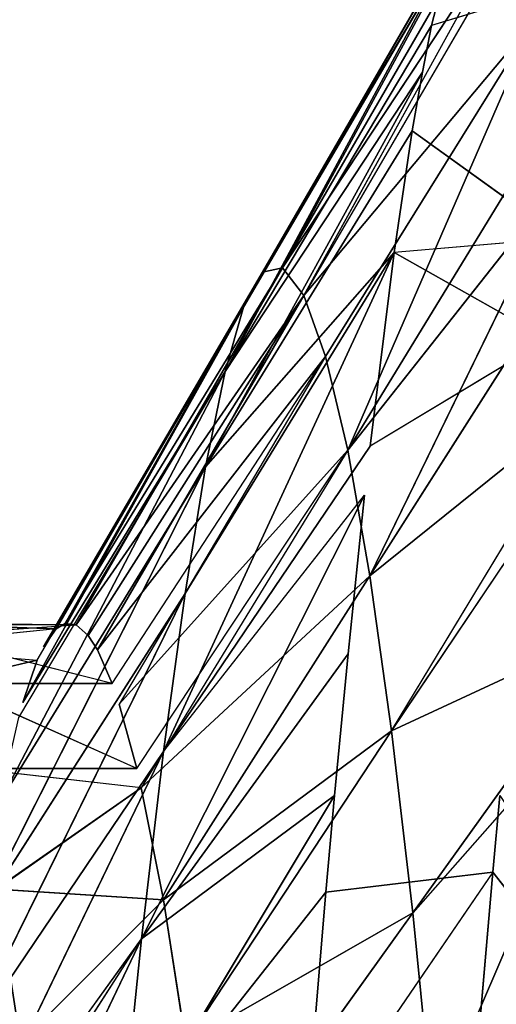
# Model space of a CAD drawing. Extents: x 0 to 40, y 0 to 81.9.
# Tile 567 of 623: x 32.94 to 33.193, y 76.249 to 76.77. Entities that reach past the tile are written whole.
import ezdxf

# ---------------------------------------------------------------- set-up
doc = ezdxf.new("R2010")
doc.units = 0
doc.header["$LTSCALE"] = 25.4
doc.layers.get('0').update_dxf_attribs({"color": 13, "linetype": 'CONTINUOUS'})

# ---------------------------------------------------------------- blocks, each defined once
blk = doc.blocks.new('ICE-TUBE-LED-S-8118_STL')
at = {"color": 0}
for p, q in [((76.72741, -10.74839, 45.63903), (76.74976, -10.84339, 45.75213)), ((76.75693, -10.75921, 45.80212), (76.74976, -10.84339, 45.75213)), ((76.76635, -10.85345, 45.90156), (76.75693, -10.75921, 45.80212)), ((76.76635, -10.85345, 45.90156), (76.76917, -10.77072, 45.97071)), ((76.76917, -10.77072, 45.97071), (76.76848, -10.86414, 46.05487)), ((76.60203, -10.8988, 44.93737), (76.34929, -10.77768, 44.93057)), ((76.60203, -10.8988, 44.93737), (76.34929, -10.77768, 44.93057)), ((76.42794, -10.78664, 45.02202), (76.60203, -10.8988, 44.93737)), ((76.73737, -10.88319, 46.31585), (76.76292, -10.78295, 46.14298)), ((76.76292, -10.78295, 46.14298), (76.76848, -10.86414, 46.05487)), ((76.45098, -10.78943, 45.05171), (76.60203, -10.8988, 44.93737)), ((76.45098, -10.78943, 45.05171), (76.70147, -10.91044, 45.08342)), ((76.45098, -10.78943, 45.05171), (76.70147, -10.91044, 45.08342)), ((76.69235, -10.89622, 46.48608), (76.73737, -10.79569, 46.31585)), ((76.73737, -10.88319, 46.31585), (76.73737, -10.79569, 46.31585)), ((76.70147, -10.91044, 45.08342), (76.53973, -10.80106, 45.18204)), ((76.53973, -10.80106, 45.18204), (76.78516, -10.92179, 45.23742)), ((76.53973, -10.80106, 45.18204), (76.78516, -10.92179, 45.23742)), ((76.70147, -10.91044, 45.08342), (76.53973, -10.80106, 45.18204)), ((76.61391, -10.81234, 45.31845), (76.78516, -10.92179, 45.23742)), ((76.61391, -10.81234, 45.31845), (76.78516, -10.92179, 45.23742)), ((76.61391, -10.81234, 45.31845), (76.85234, -10.93271, 45.39684)), ((76.61391, -10.81234, 45.31845), (76.85234, -10.93271, 45.39684)), ((76.68221, -10.89858, 46.51624), (76.69235, -10.80872, 46.48608)), ((76.69235, -10.89622, 46.48608), (76.69235, -10.80872, 46.48608)), ((76.62282, -10.91031, 46.66274), (76.62849, -10.82181, 46.65042)), ((76.62282, -10.91031, 46.66274), (76.62849, -10.82181, 46.65042)), ((76.68221, -10.89858, 46.51624), (76.62849, -10.82181, 46.65042)), ((76.68221, -10.89858, 46.51624), (76.62849, -10.82181, 46.65042)), ((76.90279, -10.94305, 45.55916), (76.67436, -10.82334, 45.46175)), ((76.67436, -10.82334, 45.46175), (76.85234, -10.93271, 45.39684)), ((76.67436, -10.82334, 45.46175), (76.85234, -10.93271, 45.39684)), ((76.90279, -10.94305, 45.55916), (76.67436, -10.82334, 45.46175)), ((76.71939, -10.83368, 45.60659), (76.90279, -10.94305, 45.55916)), ((76.62282, -10.91031, 46.66274), (76.54705, -10.8347, 46.80581)), ((76.62282, -10.91031, 46.66274), (76.54705, -10.8347, 46.80581)), ((76.72741, -10.83589, 45.63903), (76.90279, -10.94305, 45.55916)), ((76.72741, -10.83589, 45.63903), (76.93684, -10.95276, 45.72224)), ((76.72741, -10.83589, 45.63903), (76.93684, -10.95276, 45.72224)), ((76.74976, -10.84339, 45.75213), (76.72741, -10.83589, 45.63903)), ((76.74976, -10.84339, 45.75213), (76.93684, -10.95276, 45.72224)), ((76.93684, -10.95276, 45.72224), (76.75693, -10.84671, 45.80212)), ((76.75693, -10.84671, 45.80212), (76.95542, -10.96282, 45.88969)), ((76.75693, -10.84671, 45.80212), (76.95542, -10.96282, 45.88969)), ((76.76635, -10.85345, 45.90156), (76.75693, -10.84671, 45.80212)), ((76.76635, -10.85345, 45.90156), (76.95542, -10.96282, 45.88969)), ((76.76635, -10.85345, 45.90156), (76.95542, -10.96282, 45.88969)), ((76.76917, -10.85822, 45.97071), (76.76635, -10.85345, 45.90156)), ((76.76848, -10.86414, 46.05487), (76.76917, -10.85822, 45.97071)), ((76.95542, -10.96282, 45.88969), (76.76917, -10.85822, 45.97071)), ((76.76917, -10.85822, 45.97071), (76.95781, -10.97351, 46.06149)), ((76.95542, -10.96282, 45.88969), (76.76917, -10.85822, 45.97071)), ((76.76917, -10.85822, 45.97071), (76.95781, -10.97351, 46.06149)), ((76.76292, -10.87045, 46.14298), (76.76848, -10.86414, 46.05487)), ((76.94309, -10.9847, 46.23528), (76.76848, -10.86414, 46.05487)), ((76.95781, -10.97351, 46.06149), (76.76848, -10.86414, 46.05487)), ((76.94309, -10.9847, 46.23528), (76.76848, -10.86414, 46.05487)), ((76.95781, -10.97351, 46.06149), (76.76848, -10.86414, 46.05487)), ((76.75535, -10.87533, 46.20996), (76.76292, -10.87045, 46.14298)), ((76.76292, -10.87045, 46.14298), (76.94309, -10.9847, 46.23528)), ((76.76292, -10.87045, 46.14298), (76.94309, -10.9847, 46.23528)), ((76.73737, -10.88319, 46.31585), (76.75535, -10.87533, 46.20996)), ((76.75535, -10.87533, 46.20996), (76.94309, -10.9847, 46.23528)), ((76.75535, -10.87533, 46.20996), (76.94309, -10.9847, 46.23528)), ((76.75535, -10.87533, 46.20996), (76.91084, -10.99624, 46.40849)), ((76.75535, -10.87533, 46.20996), (76.91084, -10.99624, 46.40849)), ((76.73737, -10.88319, 46.31585), (76.91084, -10.99624, 46.40849)), ((76.67814, -11.00104, 44.73009), (76.48808, -10.88706, 44.80162)), ((76.48808, -10.88706, 44.80162), (76.60203, -10.8988, 44.93737)), ((76.48808, -10.88706, 44.80162), (76.60203, -10.8988, 44.93737)), ((76.48808, -10.88706, 44.80162), (76.62685, -10.99643, 44.67267)), ((76.48808, -10.88706, 44.80162), (76.62685, -10.99643, 44.67267)), ((76.67814, -11.00104, 44.73009), (76.48808, -10.88706, 44.80162)), ((76.69235, -10.89622, 46.48608), (76.72656, -10.88686, 46.36454)), ((76.91084, -10.99624, 46.40849), (76.72656, -10.88686, 46.36454)), ((76.72656, -10.88686, 46.36454), (76.86113, -11.00796, 46.57849)), ((76.72656, -10.88686, 46.36454), (76.86113, -11.00796, 46.57849)), ((76.69235, -10.89622, 46.48608), (76.86113, -11.00796, 46.57849)), ((76.70147, -10.91044, 45.08342), (76.60203, -10.8988, 44.93737)), ((76.75307, -11.00818, 44.82302), (76.60203, -10.8988, 44.93737)), ((76.60203, -10.8988, 44.93737), (76.83727, -11.01692, 44.94342)), ((76.60203, -10.8988, 44.93737), (76.83727, -11.01692, 44.94342)), ((76.70147, -10.91044, 45.08342), (76.60203, -10.8988, 44.93737)), ((76.67814, -11.00104, 44.73009), (76.60203, -10.8988, 44.93737)), ((76.75307, -11.00818, 44.82302), (76.60203, -10.8988, 44.93737)), ((76.67814, -11.00104, 44.73009), (76.60203, -10.8988, 44.93737)), ((76.62282, -10.91031, 46.66274), (76.68221, -10.89858, 46.51624)), ((76.62282, -10.91031, 46.66274), (76.68221, -10.89858, 46.51624)), ((76.79458, -11.01968, 46.74265), (76.68221, -10.89858, 46.51624)), ((76.86113, -11.00796, 46.57849), (76.68221, -10.89858, 46.51624)), ((76.79458, -11.01968, 46.74265), (76.68221, -10.89858, 46.51624)), ((76.54705, -10.9222, 46.80581), (76.62282, -10.91031, 46.66274)), ((76.54705, -10.9222, 46.80581), (76.62282, -10.91031, 46.66274)), ((76.62282, -10.91031, 46.66274), (76.79458, -11.01968, 46.74265)), ((76.62282, -10.91031, 46.66274), (76.79458, -11.01968, 46.74265)), ((76.62282, -10.91031, 46.66274), (76.71231, -11.03124, 46.89856)), ((76.62282, -10.91031, 46.66274), (76.71231, -11.03124, 46.89856)), ((76.78516, -10.92179, 45.23742), (76.70147, -10.91044, 45.08342)), ((76.96587, -11.03251, 45.17643), (76.70147, -10.91044, 45.08342)), ((76.78516, -10.92179, 45.23742), (76.70147, -10.91044, 45.08342)), ((76.70147, -10.91044, 45.08342), (76.83727, -11.01692, 44.94342)), ((76.70147, -10.91044, 45.08342), (76.86321, -11.01981, 44.98479)), ((76.96587, -11.03251, 45.17643), (76.70147, -10.91044, 45.08342)), ((76.54705, -10.9222, 46.80581), (76.71231, -11.03124, 46.89856)), ((76.54705, -10.9222, 46.80581), (76.71231, -11.03124, 46.89856)), ((76.54705, -10.9222, 46.80581), (76.6159, -11.04245, 47.04406)), ((76.54705, -10.9222, 46.80581), (76.6159, -11.04245, 47.04406)), ((76.85234, -10.93271, 45.39684), (76.78516, -10.92179, 45.23742)), ((76.96587, -11.03251, 45.17643), (76.78516, -10.92179, 45.23742)), ((76.85234, -10.93271, 45.39684), (76.78516, -10.92179, 45.23742)), ((76.96587, -11.03251, 45.17643), (76.78516, -10.92179, 45.23742)), ((76.6159, -11.04245, 47.04406), (76.46336, -10.93308, 46.93171)), ((76.6159, -11.04245, 47.04406), (76.46336, -10.93308, 46.93171)), ((77.06155, -11.04752, 45.42479), (76.85234, -10.93271, 45.39684)), ((76.85234, -10.93271, 45.39684), (76.90279, -10.94305, 45.55916)), ((76.85234, -10.93271, 45.39684), (76.90279, -10.94305, 45.55916)), ((77.03032, -11.04209, 45.33194), (76.85234, -10.93271, 45.39684)), ((77.06155, -11.04752, 45.42479), (76.85234, -10.93271, 45.39684)), ((77.03032, -11.04209, 45.33194), (76.85234, -10.93271, 45.39684)), ((76.96587, -11.03251, 45.17643), (76.85234, -10.93271, 45.39684)), ((76.96587, -11.03251, 45.17643), (76.85234, -10.93271, 45.39684)), ((76.93684, -10.95276, 45.72224), (76.90279, -10.94305, 45.55916)), ((77.0862, -11.05243, 45.51172), (76.90279, -10.94305, 45.55916)), ((76.90279, -10.94305, 45.55916), (77.1239, -11.06214, 45.69236)), ((76.90279, -10.94305, 45.55916), (77.1239, -11.06214, 45.69236)), ((76.93684, -10.95276, 45.72224), (76.90279, -10.94305, 45.55916)), ((77.06155, -11.04752, 45.42479), (76.90279, -10.94305, 45.55916)), ((77.0862, -11.05243, 45.51172), (76.90279, -10.94305, 45.55916)), ((77.06155, -11.04752, 45.42479), (76.90279, -10.94305, 45.55916)), ((76.95542, -10.96282, 45.88969), (76.93684, -10.95276, 45.72224)), ((77.14449, -11.0722, 45.87782), (76.93684, -10.95276, 45.72224)), ((76.95542, -10.96282, 45.88969), (76.93684, -10.95276, 45.72224)), ((76.93684, -10.95276, 45.72224), (77.1239, -11.06214, 45.69236)), ((76.93684, -10.95276, 45.72224), (77.1239, -11.06214, 45.69236)), ((77.14449, -11.0722, 45.87782), (76.93684, -10.95276, 45.72224)), ((76.95781, -10.97351, 46.06149), (76.95542, -10.96282, 45.88969)), ((77.14765, -11.07614, 45.94881), (76.95542, -10.96282, 45.88969)), ((76.95781, -10.97351, 46.06149), (76.95542, -10.96282, 45.88969)), ((77.14765, -11.07614, 45.94881), (76.95542, -10.96282, 45.88969)), ((77.14449, -11.0722, 45.87782), (76.95542, -10.96282, 45.88969)), ((77.14449, -11.0722, 45.87782), (76.95542, -10.96282, 45.88969)), ((76.95781, -10.97351, 46.06149), (76.94309, -10.9847, 46.23528)), ((76.95781, -10.97351, 46.06149), (76.94309, -10.9847, 46.23528)), ((77.13647, -11.09137, 46.21472), (76.95781, -10.97351, 46.06149)), ((77.14713, -11.08289, 46.06811), (76.95781, -10.97351, 46.06149)), ((77.13647, -11.09137, 46.21472), (76.95781, -10.97351, 46.06149)), ((77.14713, -11.08289, 46.06811), (76.95781, -10.97351, 46.06149)), ((77.14765, -11.07614, 45.94881), (76.95781, -10.97351, 46.06149)), ((77.14765, -11.07614, 45.94881), (76.95781, -10.97351, 46.06149)), ((76.63737, -11.08486, 44.68409), (76.49144, -10.98515, 44.54042)), ((76.49144, -10.98515, 44.54042), (76.62685, -10.99643, 44.67267)), ((76.49144, -10.98515, 44.54042), (76.62685, -10.99643, 44.67267)), ((76.91084, -10.99624, 46.40849), (76.94309, -10.9847, 46.23528)), ((76.91084, -10.99624, 46.40849), (76.94309, -10.9847, 46.23528)), ((77.13084, -11.09408, 46.26059), (76.94309, -10.9847, 46.23528)), ((76.94309, -10.9847, 46.23528), (77.08918, -11.1071, 46.47663)), ((76.94309, -10.9847, 46.23528), (77.08918, -11.1071, 46.47663)), ((77.13647, -11.09137, 46.21472), (76.94309, -10.9847, 46.23528)), ((76.63737, -11.08486, 44.68409), (76.62685, -10.99643, 44.67267)), ((76.62685, -10.99643, 44.67267), (76.67814, -11.00104, 44.73009)), ((76.67814, -11.00104, 44.73009), (76.75307, -11.00818, 44.82302)), ((76.86113, -11.00796, 46.57849), (76.91084, -10.99624, 46.40849)), ((76.86113, -11.00796, 46.57849), (76.91084, -10.99624, 46.40849)), ((76.91084, -10.99624, 46.40849), (77.08918, -11.1071, 46.47663)), ((76.91084, -10.99624, 46.40849), (77.08918, -11.1071, 46.47663)), ((76.75307, -11.00818, 44.82302), (76.83727, -11.01692, 44.94342)), ((76.86113, -11.00796, 46.57849), (76.79458, -11.01968, 46.74265)), ((76.86113, -11.00796, 46.57849), (76.79458, -11.01968, 46.74265)), ((77.00667, -11.12301, 46.72966), (76.86113, -11.00796, 46.57849)), ((76.86113, -11.00796, 46.57849), (77.08918, -11.1071, 46.47663)), ((76.86113, -11.00796, 46.57849), (77.08918, -11.1071, 46.47663)), ((76.86113, -11.00796, 46.57849), (77.04005, -11.11733, 46.64073)), ((76.86113, -11.00796, 46.57849), (77.04005, -11.11733, 46.64073)), ((77.00667, -11.12301, 46.72966), (76.86113, -11.00796, 46.57849)), ((76.71231, -11.03124, 46.89856), (76.79458, -11.01968, 46.74265)), ((76.71231, -11.03124, 46.89856), (76.79458, -11.01968, 46.74265)), ((76.96635, -11.12906, 46.82256), (76.79458, -11.01968, 46.74265)), ((76.79458, -11.01968, 46.74265), (76.89046, -11.13883, 46.96911)), ((76.79458, -11.01968, 46.74265), (76.89046, -11.13883, 46.96911)), ((77.00667, -11.12301, 46.72966), (76.79458, -11.01968, 46.74265)), ((76.96635, -11.12906, 46.82256), (76.79458, -11.01968, 46.74265)), ((77.00667, -11.12301, 46.72966), (76.79458, -11.01968, 46.74265)), ((76.91986, -11.11403, 45.08414), (76.86321, -11.01981, 44.98479)), ((76.86321, -11.01981, 44.98479), (76.96587, -11.03251, 45.17643)), ((76.86321, -11.01981, 44.98479), (76.96587, -11.03251, 45.17643)), ((76.6159, -11.04245, 47.04406), (76.71231, -11.03124, 46.89856)), ((76.6159, -11.04245, 47.04406), (76.71231, -11.03124, 46.89856)), ((76.76843, -11.15183, 47.1564), (76.71231, -11.03124, 46.89856)), ((76.71231, -11.03124, 46.89856), (76.89046, -11.13883, 46.96911)), ((76.71231, -11.03124, 46.89856), (76.87522, -11.14061, 46.99524)), ((76.76843, -11.15183, 47.1564), (76.71231, -11.03124, 46.89856)), ((76.91986, -11.11403, 45.08414), (76.96587, -11.03251, 45.17643)), ((76.97345, -11.12106, 45.19289), (76.96587, -11.03251, 45.17643)), ((76.96587, -11.03251, 45.17643), (77.03032, -11.04209, 45.33194)), ((76.96587, -11.03251, 45.17643), (77.03032, -11.04209, 45.33194)), ((76.50726, -11.05318, 47.1774), (76.6159, -11.04245, 47.04406)), ((76.50726, -11.05318, 47.1774), (76.6159, -11.04245, 47.04406)), ((76.74274, -11.15426, 47.19049), (76.6159, -11.04245, 47.04406)), ((76.76843, -11.15183, 47.1564), (76.6159, -11.04245, 47.04406)), ((76.97345, -11.12106, 45.19289), (77.03032, -11.04209, 45.33194)), ((77.03032, -11.04209, 45.33194), (77.06155, -11.04752, 45.42479)), ((77.06155, -11.04752, 45.42479), (77.0862, -11.05243, 45.51172)), ((77.11523, -11.14698, 45.64223), (77.0862, -11.05243, 45.51172)), ((77.0862, -11.05243, 45.51172), (77.1239, -11.06214, 45.69236)), ((77.0862, -11.05243, 45.51172), (77.1239, -11.06214, 45.69236)), ((76.63737, -11.08486, 44.68409), (76.55152, -11.07751, 44.59595)), ((76.63737, -11.08486, 44.68409), (76.35777, -11.30361, 44.93977)), ((76.63737, -11.08486, 44.68409), (76.35777, -11.30361, 44.93977)), ((76.67814, -11.08854, 44.73009), (76.63737, -11.08486, 44.68409))]:
    blk.add_line(p, q, dxfattribs=at)
mesh = blk.add_polyface(dxfattribs=at)
corners = [(81.99833, 18.65613, 0), (32.39832, 18.53461, 0), (32.39832, 18.65613, 0), (33.41051, 17.76106, 0), (34.4478, 16.85461, 0), (35.42089, 15.87956, 0), (36.32527, 14.84046, 0), (37.15673, 13.74214, 0), (37.91139, 12.58971, 0), (38.58575, 11.38851, 0), (39.17668, 10.14416, 0), (39.68142, 8.86242, 0), (40.09764, 7.54925, 0), (40.42338, 6.21078, 0), (40.65715, 4.85321, 0), (40.79784, 3.48288, 0), (40.84481, 2.10613, 0), (81.99833, -14.44387, 0), (33.41051, -13.5488, 0), (32.39832, -14.44387, 0), (32.39832, -14.32234, 0), (34.4478, -12.64234, 0), (35.42089, -11.6673, 0), (36.32527, -10.6282, 0), (37.15673, -9.52987, 0), (37.91139, -8.37744, 0), (38.58575, -7.17625, 0), (39.17668, -5.93189, 0), (39.68142, -4.65015, 0), (40.09764, -3.33699, 0), (40.42338, -1.99851, 0), (40.65715, -0.64095, 0), (40.79784, 0.72939, 0)]
mesh.append_faces([[corners[k] for k in face] for face in [(0, 1, 2), (18, 19, 20)]], dxfattribs={"vtx0": -1, "color": 0})
mesh.append_faces([[corners[k] for k in face] for face in [(1, 0, 3), (3, 0, 4), (4, 0, 5), (5, 0, 6), (6, 0, 7), (7, 0, 8), (8, 0, 9), (9, 0, 10), (10, 0, 11), (11, 0, 12), (12, 0, 13), (13, 0, 14), (14, 0, 15), (15, 0, 16), (19, 18, 17)]], dxfattribs={"vtx0": -1, "vtx1": -1, "color": 0})
mesh.append_faces([[corners[k] for k in face] for face in [(16, 0, 17), (17, 18, 21), (17, 21, 22), (17, 22, 23), (17, 23, 24), (17, 24, 25), (17, 25, 26), (17, 26, 27), (17, 27, 28), (17, 28, 29), (17, 29, 30), (17, 30, 31), (17, 31, 32), (17, 32, 16)]], dxfattribs={"vtx0": -1, "vtx2": -1, "color": 0})
mesh = blk.add_polyface(dxfattribs=at)
corners = [(81.99833, -14.44387, 92), (32.39832, -14.32234, 92), (32.39832, -14.44387, 92), (33.41051, -13.5488, 92), (34.4478, -12.64234, 92), (35.42089, -11.6673, 92), (36.32527, -10.6282, 92), (37.15673, -9.52987, 92), (37.91139, -8.37744, 92), (38.58575, -7.17625, 92), (39.17668, -5.93189, 92), (39.68142, -4.65015, 92), (40.09764, -3.33699, 92), (40.42338, -1.99851, 92), (40.65715, -0.64095, 92), (40.79784, 0.72939, 92), (40.84481, 2.10613, 92), (33.41051, 17.76106, 92), (32.39832, 18.65613, 92), (32.39832, 18.53461, 92), (81.99833, 18.65613, 92), (34.4478, 16.85461, 92), (35.42089, 15.87956, 92), (36.32527, 14.84046, 92), (37.15673, 13.74214, 92), (37.91139, 12.58971, 92), (38.58575, 11.38851, 92), (39.17668, 10.14416, 92), (39.68142, 8.86242, 92), (40.09764, 7.54925, 92), (40.42338, 6.21078, 92), (40.65715, 4.85321, 92), (40.79784, 3.48288, 92)]
mesh.append_faces([[corners[k] for k in face] for face in [(0, 1, 2), (17, 18, 19)]], dxfattribs={"vtx0": -1, "color": 0})
mesh.append_faces([[corners[k] for k in face] for face in [(1, 0, 3), (3, 0, 4), (4, 0, 5), (5, 0, 6), (6, 0, 7), (7, 0, 8), (8, 0, 9), (9, 0, 10), (10, 0, 11), (11, 0, 12), (12, 0, 13), (13, 0, 14), (14, 0, 15), (15, 0, 16), (18, 17, 20), (20, 16, 0)]], dxfattribs={"vtx0": -1, "vtx1": -1, "color": 0})
mesh.append_faces([[corners[k] for k in face] for face in [(20, 17, 21), (20, 21, 22), (20, 22, 23), (20, 23, 24), (20, 24, 25), (20, 25, 26), (20, 26, 27), (20, 27, 28), (20, 28, 29), (20, 29, 30), (20, 30, 31), (20, 31, 32), (20, 32, 16)]], dxfattribs={"vtx0": -1, "vtx2": -1, "color": 0})
mesh = blk.add_polyface(dxfattribs=at)
corners = [(82.19833, -12.64387, 2), (64.19833, 16.85613, 2), (64.19833, -12.64387, 2), (82.19833, 16.85613, 2)]
mesh.append_faces([[corners[k] for k in face] for face in [(0, 1, 2), (1, 0, 3)]], dxfattribs={"vtx0": -1, "color": 0})
mesh = blk.add_polyface(dxfattribs=at)
corners = [(64.19833, 16.85613, 90), (82.19833, -12.64387, 90), (64.19833, -12.64387, 90), (82.19833, 16.85613, 90)]
mesh.append_faces([[corners[k] for k in face] for face in [(0, 1, 2), (1, 0, 3)]], dxfattribs={"vtx0": -1, "color": 0})
mesh = blk.add_polyface(dxfattribs=at)
corners = [(76.76292, -10.78295, 46.14298), (76.73737, -10.79569, 46.31585), (76.73737, -10.88319, 46.31585), (76.76292, -10.69545, 46.14298)]
mesh.append_faces([[corners[k] for k in face] for face in [(0, 1, 2), (1, 0, 3)]], dxfattribs={"vtx0": -1, "color": 0})
mesh = blk.add_polyface(dxfattribs=at)
corners = [(76.58852, -10.741, 46.73196), (76.54705, -10.8347, 46.80581), (76.62849, -10.82181, 46.65042)]
mesh.append_faces([[corners[k] for k in face] for face in [(0, 1, 2)]], dxfattribs={"color": 0})
mesh = blk.add_polyface(dxfattribs=at)
corners = [(76.72741, -10.74839, 45.63903), (76.75693, -10.75921, 45.80212), (76.74976, -10.84339, 45.75213)]
mesh.append_faces([[corners[k] for k in face] for face in [(0, 1, 2)]], dxfattribs={"color": 0})
mesh = blk.add_polyface(dxfattribs=at)
corners = [(76.75693, -10.75921, 45.80212), (76.76917, -10.77072, 45.97071), (76.76635, -10.85345, 45.90156)]
mesh.append_faces([[corners[k] for k in face] for face in [(0, 1, 2)]], dxfattribs={"color": 0})
mesh = blk.add_polyface(dxfattribs=at)
corners = [(76.76917, -10.77072, 45.97071), (76.76292, -10.78295, 46.14298), (76.76848, -10.86414, 46.05487)]
mesh.append_faces([[corners[k] for k in face] for face in [(0, 1, 2)]], dxfattribs={"color": 0})
mesh = blk.add_polyface(dxfattribs=at)
corners = [(76.42794, -10.78664, 45.02202), (76.60203, -10.8988, 44.93737), (76.34929, -10.77768, 44.93057)]
mesh.append_faces([[corners[k] for k in face] for face in [(0, 1, 2)]], dxfattribs={"color": 0})
mesh = blk.add_polyface(dxfattribs=at)
corners = [(76.60203, -10.8988, 44.93737), (76.48808, -10.88706, 44.80162), (76.34929, -10.77768, 44.93057)]
mesh.append_faces([[corners[k] for k in face] for face in [(0, 1, 2)]], dxfattribs={"color": 0})
mesh = blk.add_polyface(dxfattribs=at)
corners = [(76.70147, -10.91044, 45.08342), (76.60203, -10.8988, 44.93737), (76.45098, -10.78943, 45.05171)]
mesh.append_faces([[corners[k] for k in face] for face in [(0, 1, 2)]], dxfattribs={"color": 0})
mesh = blk.add_polyface(dxfattribs=at)
corners = [(76.53973, -10.80106, 45.18204), (76.70147, -10.91044, 45.08342), (76.45098, -10.78943, 45.05171)]
mesh.append_faces([[corners[k] for k in face] for face in [(0, 1, 2)]], dxfattribs={"color": 0})
mesh = blk.add_polyface(dxfattribs=at)
corners = [(76.73737, -10.79569, 46.31585), (76.69235, -10.80872, 46.48608), (76.69235, -10.89622, 46.48608)]
mesh.append_faces([[corners[k] for k in face] for face in [(0, 1, 2)]], dxfattribs={"color": 0})
mesh = blk.add_polyface(dxfattribs=at)
corners = [(76.78516, -10.92179, 45.23742), (76.70147, -10.91044, 45.08342), (76.53973, -10.80106, 45.18204)]
mesh.append_faces([[corners[k] for k in face] for face in [(0, 1, 2)]], dxfattribs={"color": 0})
mesh = blk.add_polyface(dxfattribs=at)
corners = [(76.61391, -10.81234, 45.31845), (76.78516, -10.92179, 45.23742), (76.53973, -10.80106, 45.18204)]
mesh.append_faces([[corners[k] for k in face] for face in [(0, 1, 2)]], dxfattribs={"color": 0})
mesh = blk.add_polyface(dxfattribs=at)
corners = [(76.85234, -10.93271, 45.39684), (76.78516, -10.92179, 45.23742), (76.61391, -10.81234, 45.31845)]
mesh.append_faces([[corners[k] for k in face] for face in [(0, 1, 2)]], dxfattribs={"color": 0})
mesh = blk.add_polyface(dxfattribs=at)
corners = [(76.67436, -10.82334, 45.46175), (76.85234, -10.93271, 45.39684), (76.61391, -10.81234, 45.31845)]
mesh.append_faces([[corners[k] for k in face] for face in [(0, 1, 2)]], dxfattribs={"color": 0})
mesh = blk.add_polyface(dxfattribs=at)
corners = [(76.69235, -10.80872, 46.48608), (76.62849, -10.82181, 46.65042), (76.68221, -10.89858, 46.51624)]
mesh.append_faces([[corners[k] for k in face] for face in [(0, 1, 2)]], dxfattribs={"color": 0})
mesh = blk.add_polyface(dxfattribs=at)
corners = [(76.62849, -10.82181, 46.65042), (76.54705, -10.8347, 46.80581), (76.62282, -10.91031, 46.66274)]
mesh.append_faces([[corners[k] for k in face] for face in [(0, 1, 2)]], dxfattribs={"color": 0})
mesh = blk.add_polyface(dxfattribs=at)
corners = [(76.62849, -10.82181, 46.65042), (76.62282, -10.91031, 46.66274), (76.68221, -10.89858, 46.51624)]
mesh.append_faces([[corners[k] for k in face] for face in [(0, 1, 2)]], dxfattribs={"color": 0})
mesh = blk.add_polyface(dxfattribs=at)
corners = [(76.71939, -10.83368, 45.60659), (76.90279, -10.94305, 45.55916), (76.67436, -10.82334, 45.46175)]
mesh.append_faces([[corners[k] for k in face] for face in [(0, 1, 2)]], dxfattribs={"color": 0})
mesh = blk.add_polyface(dxfattribs=at)
corners = [(76.90279, -10.94305, 45.55916), (76.85234, -10.93271, 45.39684), (76.67436, -10.82334, 45.46175)]
mesh.append_faces([[corners[k] for k in face] for face in [(0, 1, 2)]], dxfattribs={"color": 0})
mesh = blk.add_polyface(dxfattribs=at)
corners = [(76.54705, -10.8347, 46.80581), (76.54705, -10.9222, 46.80581), (76.62282, -10.91031, 46.66274)]
mesh.append_faces([[corners[k] for k in face] for face in [(0, 1, 2)]], dxfattribs={"color": 0})
mesh = blk.add_polyface(dxfattribs=at)
corners = [(76.93684, -10.95276, 45.72224), (76.90279, -10.94305, 45.55916), (76.72741, -10.83589, 45.63903)]
mesh.append_faces([[corners[k] for k in face] for face in [(0, 1, 2)]], dxfattribs={"color": 0})
mesh = blk.add_polyface(dxfattribs=at)
corners = [(76.74976, -10.84339, 45.75213), (76.93684, -10.95276, 45.72224), (76.72741, -10.83589, 45.63903)]
mesh.append_faces([[corners[k] for k in face] for face in [(0, 1, 2)]], dxfattribs={"color": 0})
mesh = blk.add_polyface(dxfattribs=at)
corners = [(76.95542, -10.96282, 45.88969), (76.93684, -10.95276, 45.72224), (76.75693, -10.84671, 45.80212)]
mesh.append_faces([[corners[k] for k in face] for face in [(0, 1, 2)]], dxfattribs={"color": 0})
mesh = blk.add_polyface(dxfattribs=at)
corners = [(76.76635, -10.85345, 45.90156), (76.95542, -10.96282, 45.88969), (76.75693, -10.84671, 45.80212)]
mesh.append_faces([[corners[k] for k in face] for face in [(0, 1, 2)]], dxfattribs={"color": 0})
mesh = blk.add_polyface(dxfattribs=at)
corners = [(76.76917, -10.85822, 45.97071), (76.95542, -10.96282, 45.88969), (76.76635, -10.85345, 45.90156)]
mesh.append_faces([[corners[k] for k in face] for face in [(0, 1, 2)]], dxfattribs={"color": 0})
mesh = blk.add_polyface(dxfattribs=at)
corners = [(76.95781, -10.97351, 46.06149), (76.76917, -10.85822, 45.97071), (76.76848, -10.86414, 46.05487)]
mesh.append_faces([[corners[k] for k in face] for face in [(0, 1, 2)]], dxfattribs={"color": 0})
mesh = blk.add_polyface(dxfattribs=at)
corners = [(76.95781, -10.97351, 46.06149), (76.95542, -10.96282, 45.88969), (76.76917, -10.85822, 45.97071)]
mesh.append_faces([[corners[k] for k in face] for face in [(0, 1, 2)]], dxfattribs={"color": 0})
mesh = blk.add_polyface(dxfattribs=at)
corners = [(76.94309, -10.9847, 46.23528), (76.76848, -10.86414, 46.05487), (76.76292, -10.87045, 46.14298)]
mesh.append_faces([[corners[k] for k in face] for face in [(0, 1, 2)]], dxfattribs={"color": 0})
mesh = blk.add_polyface(dxfattribs=at)
corners = [(76.94309, -10.9847, 46.23528), (76.95781, -10.97351, 46.06149), (76.76848, -10.86414, 46.05487)]
mesh.append_faces([[corners[k] for k in face] for face in [(0, 1, 2)]], dxfattribs={"color": 0})
mesh = blk.add_polyface(dxfattribs=at)
corners = [(76.94309, -10.9847, 46.23528), (76.76292, -10.87045, 46.14298), (76.75535, -10.87533, 46.20996)]
mesh.append_faces([[corners[k] for k in face] for face in [(0, 1, 2)]], dxfattribs={"color": 0})
mesh = blk.add_polyface(dxfattribs=at)
corners = [(76.91084, -10.99624, 46.40849), (76.75535, -10.87533, 46.20996), (76.73737, -10.88319, 46.31585)]
mesh.append_faces([[corners[k] for k in face] for face in [(0, 1, 2)]], dxfattribs={"color": 0})
mesh = blk.add_polyface(dxfattribs=at)
corners = [(76.91084, -10.99624, 46.40849), (76.94309, -10.9847, 46.23528), (76.75535, -10.87533, 46.20996)]
mesh.append_faces([[corners[k] for k in face] for face in [(0, 1, 2)]], dxfattribs={"color": 0})
mesh = blk.add_polyface(dxfattribs=at)
corners = [(76.60203, -10.8988, 44.93737), (76.67814, -11.00104, 44.73009), (76.48808, -10.88706, 44.80162)]
mesh.append_faces([[corners[k] for k in face] for face in [(0, 1, 2)]], dxfattribs={"color": 0})
mesh = blk.add_polyface(dxfattribs=at)
corners = [(76.48808, -10.88706, 44.80162), (76.62685, -10.99643, 44.67267), (76.49144, -10.98515, 44.54042)]
mesh.append_faces([[corners[k] for k in face] for face in [(0, 1, 2)]], dxfattribs={"color": 0})
mesh = blk.add_polyface(dxfattribs=at)
corners = [(76.48808, -10.88706, 44.80162), (76.67814, -11.00104, 44.73009), (76.62685, -10.99643, 44.67267)]
mesh.append_faces([[corners[k] for k in face] for face in [(0, 1, 2)]], dxfattribs={"color": 0})
mesh = blk.add_polyface(dxfattribs=at)
corners = [(76.86113, -11.00796, 46.57849), (76.72656, -10.88686, 46.36454), (76.69235, -10.89622, 46.48608)]
mesh.append_faces([[corners[k] for k in face] for face in [(0, 1, 2)]], dxfattribs={"color": 0})
mesh = blk.add_polyface(dxfattribs=at)
corners = [(76.86113, -11.00796, 46.57849), (76.91084, -10.99624, 46.40849), (76.72656, -10.88686, 46.36454)]
mesh.append_faces([[corners[k] for k in face] for face in [(0, 1, 2)]], dxfattribs={"color": 0})
mesh = blk.add_polyface(dxfattribs=at)
corners = [(76.83727, -11.01692, 44.94342), (76.75307, -11.00818, 44.82302), (76.60203, -10.8988, 44.93737)]
mesh.append_faces([[corners[k] for k in face] for face in [(0, 1, 2)]], dxfattribs={"color": 0})
mesh = blk.add_polyface(dxfattribs=at)
corners = [(76.70147, -10.91044, 45.08342), (76.83727, -11.01692, 44.94342), (76.60203, -10.8988, 44.93737)]
mesh.append_faces([[corners[k] for k in face] for face in [(0, 1, 2)]], dxfattribs={"color": 0})
mesh = blk.add_polyface(dxfattribs=at)
corners = [(76.60203, -10.8988, 44.93737), (76.75307, -11.00818, 44.82302), (76.67814, -11.00104, 44.73009)]
mesh.append_faces([[corners[k] for k in face] for face in [(0, 1, 2)]], dxfattribs={"color": 0})
mesh = blk.add_polyface(dxfattribs=at)
corners = [(76.79458, -11.01968, 46.74265), (76.68221, -10.89858, 46.51624), (76.62282, -10.91031, 46.66274)]
mesh.append_faces([[corners[k] for k in face] for face in [(0, 1, 2)]], dxfattribs={"color": 0})
mesh = blk.add_polyface(dxfattribs=at)
corners = [(76.79458, -11.01968, 46.74265), (76.86113, -11.00796, 46.57849), (76.68221, -10.89858, 46.51624)]
mesh.append_faces([[corners[k] for k in face] for face in [(0, 1, 2)]], dxfattribs={"color": 0})
mesh = blk.add_polyface(dxfattribs=at)
corners = [(76.71231, -11.03124, 46.89856), (76.62282, -10.91031, 46.66274), (76.54705, -10.9222, 46.80581)]
mesh.append_faces([[corners[k] for k in face] for face in [(0, 1, 2)]], dxfattribs={"color": 0})
mesh = blk.add_polyface(dxfattribs=at)
corners = [(76.71231, -11.03124, 46.89856), (76.79458, -11.01968, 46.74265), (76.62282, -10.91031, 46.66274)]
mesh.append_faces([[corners[k] for k in face] for face in [(0, 1, 2)]], dxfattribs={"color": 0})
mesh = blk.add_polyface(dxfattribs=at)
corners = [(76.78516, -10.92179, 45.23742), (76.96587, -11.03251, 45.17643), (76.70147, -10.91044, 45.08342)]
mesh.append_faces([[corners[k] for k in face] for face in [(0, 1, 2)]], dxfattribs={"color": 0})
mesh = blk.add_polyface(dxfattribs=at)
corners = [(76.96587, -11.03251, 45.17643), (76.86321, -11.01981, 44.98479), (76.70147, -10.91044, 45.08342)]
mesh.append_faces([[corners[k] for k in face] for face in [(0, 1, 2)]], dxfattribs={"color": 0})
mesh = blk.add_polyface(dxfattribs=at)
corners = [(76.6159, -11.04245, 47.04406), (76.54705, -10.9222, 46.80581), (76.46336, -10.93308, 46.93171)]
mesh.append_faces([[corners[k] for k in face] for face in [(0, 1, 2)]], dxfattribs={"color": 0})
mesh = blk.add_polyface(dxfattribs=at)
corners = [(76.6159, -11.04245, 47.04406), (76.71231, -11.03124, 46.89856), (76.54705, -10.9222, 46.80581)]
mesh.append_faces([[corners[k] for k in face] for face in [(0, 1, 2)]], dxfattribs={"color": 0})
mesh = blk.add_polyface(dxfattribs=at)
corners = [(76.85234, -10.93271, 45.39684), (76.96587, -11.03251, 45.17643), (76.78516, -10.92179, 45.23742)]
mesh.append_faces([[corners[k] for k in face] for face in [(0, 1, 2)]], dxfattribs={"color": 0})
mesh = blk.add_polyface(dxfattribs=at)
corners = [(76.50726, -11.05318, 47.1774), (76.6159, -11.04245, 47.04406), (76.46336, -10.93308, 46.93171)]
mesh.append_faces([[corners[k] for k in face] for face in [(0, 1, 2)]], dxfattribs={"color": 0})
mesh = blk.add_polyface(dxfattribs=at)
corners = [(76.90279, -10.94305, 45.55916), (77.06155, -11.04752, 45.42479), (76.85234, -10.93271, 45.39684)]
mesh.append_faces([[corners[k] for k in face] for face in [(0, 1, 2)]], dxfattribs={"color": 0})
mesh = blk.add_polyface(dxfattribs=at)
corners = [(77.06155, -11.04752, 45.42479), (77.03032, -11.04209, 45.33194), (76.85234, -10.93271, 45.39684)]
mesh.append_faces([[corners[k] for k in face] for face in [(0, 1, 2)]], dxfattribs={"color": 0})
mesh = blk.add_polyface(dxfattribs=at)
corners = [(76.85234, -10.93271, 45.39684), (77.03032, -11.04209, 45.33194), (76.96587, -11.03251, 45.17643)]
mesh.append_faces([[corners[k] for k in face] for face in [(0, 1, 2)]], dxfattribs={"color": 0})
mesh = blk.add_polyface(dxfattribs=at)
corners = [(77.1239, -11.06214, 45.69236), (77.0862, -11.05243, 45.51172), (76.90279, -10.94305, 45.55916)]
mesh.append_faces([[corners[k] for k in face] for face in [(0, 1, 2)]], dxfattribs={"color": 0})
mesh = blk.add_polyface(dxfattribs=at)
corners = [(76.93684, -10.95276, 45.72224), (77.1239, -11.06214, 45.69236), (76.90279, -10.94305, 45.55916)]
mesh.append_faces([[corners[k] for k in face] for face in [(0, 1, 2)]], dxfattribs={"color": 0})
mesh = blk.add_polyface(dxfattribs=at)
corners = [(76.90279, -10.94305, 45.55916), (77.0862, -11.05243, 45.51172), (77.06155, -11.04752, 45.42479)]
mesh.append_faces([[corners[k] for k in face] for face in [(0, 1, 2)]], dxfattribs={"color": 0})
mesh = blk.add_polyface(dxfattribs=at)
corners = [(76.95542, -10.96282, 45.88969), (77.14449, -11.0722, 45.87782), (76.93684, -10.95276, 45.72224)]
mesh.append_faces([[corners[k] for k in face] for face in [(0, 1, 2)]], dxfattribs={"color": 0})
mesh = blk.add_polyface(dxfattribs=at)
corners = [(77.14449, -11.0722, 45.87782), (77.1239, -11.06214, 45.69236), (76.93684, -10.95276, 45.72224)]
mesh.append_faces([[corners[k] for k in face] for face in [(0, 1, 2)]], dxfattribs={"color": 0})
mesh = blk.add_polyface(dxfattribs=at)
corners = [(76.95781, -10.97351, 46.06149), (77.14765, -11.07614, 45.94881), (76.95542, -10.96282, 45.88969)]
mesh.append_faces([[corners[k] for k in face] for face in [(0, 1, 2)]], dxfattribs={"color": 0})
mesh = blk.add_polyface(dxfattribs=at)
corners = [(77.14765, -11.07614, 45.94881), (77.14449, -11.0722, 45.87782), (76.95542, -10.96282, 45.88969)]
mesh.append_faces([[corners[k] for k in face] for face in [(0, 1, 2)]], dxfattribs={"color": 0})
mesh = blk.add_polyface(dxfattribs=at)
corners = [(76.94309, -10.9847, 46.23528), (77.13647, -11.09137, 46.21472), (76.95781, -10.97351, 46.06149)]
mesh.append_faces([[corners[k] for k in face] for face in [(0, 1, 2)]], dxfattribs={"color": 0})
mesh = blk.add_polyface(dxfattribs=at)
corners = [(77.13647, -11.09137, 46.21472), (77.14713, -11.08289, 46.06811), (76.95781, -10.97351, 46.06149)]
mesh.append_faces([[corners[k] for k in face] for face in [(0, 1, 2)]], dxfattribs={"color": 0})
mesh = blk.add_polyface(dxfattribs=at)
corners = [(77.14713, -11.08289, 46.06811), (77.14765, -11.07614, 45.94881), (76.95781, -10.97351, 46.06149)]
mesh.append_faces([[corners[k] for k in face] for face in [(0, 1, 2)]], dxfattribs={"color": 0})
mesh = blk.add_polyface(dxfattribs=at)
corners = [(76.63737, -11.08486, 44.68409), (76.49144, -10.98515, 44.54042), (76.62685, -10.99643, 44.67267)]
mesh.append_faces([[corners[k] for k in face] for face in [(0, 1, 2)]], dxfattribs={"color": 0})
mesh = blk.add_polyface(dxfattribs=at)
corners = [(77.08918, -11.1071, 46.47663), (76.94309, -10.9847, 46.23528), (76.91084, -10.99624, 46.40849)]
mesh.append_faces([[corners[k] for k in face] for face in [(0, 1, 2)]], dxfattribs={"color": 0})
mesh = blk.add_polyface(dxfattribs=at)
corners = [(77.08918, -11.1071, 46.47663), (77.13084, -11.09408, 46.26059), (76.94309, -10.9847, 46.23528)]
mesh.append_faces([[corners[k] for k in face] for face in [(0, 1, 2)]], dxfattribs={"color": 0})
mesh = blk.add_polyface(dxfattribs=at)
corners = [(76.86113, -11.00796, 46.57849), (77.08918, -11.1071, 46.47663), (76.91084, -10.99624, 46.40849)]
mesh.append_faces([[corners[k] for k in face] for face in [(0, 1, 2)]], dxfattribs={"color": 0})
mesh = blk.add_polyface(dxfattribs=at)
corners = [(76.79458, -11.01968, 46.74265), (77.00667, -11.12301, 46.72966), (76.86113, -11.00796, 46.57849)]
mesh.append_faces([[corners[k] for k in face] for face in [(0, 1, 2)]], dxfattribs={"color": 0})
mesh = blk.add_polyface(dxfattribs=at)
corners = [(77.04005, -11.11733, 46.64073), (77.08918, -11.1071, 46.47663), (76.86113, -11.00796, 46.57849)]
mesh.append_faces([[corners[k] for k in face] for face in [(0, 1, 2)]], dxfattribs={"color": 0})
mesh = blk.add_polyface(dxfattribs=at)
corners = [(77.00667, -11.12301, 46.72966), (77.04005, -11.11733, 46.64073), (76.86113, -11.00796, 46.57849)]
mesh.append_faces([[corners[k] for k in face] for face in [(0, 1, 2)]], dxfattribs={"color": 0})
mesh = blk.add_polyface(dxfattribs=at)
corners = [(76.89046, -11.13883, 46.96911), (76.79458, -11.01968, 46.74265), (76.71231, -11.03124, 46.89856)]
mesh.append_faces([[corners[k] for k in face] for face in [(0, 1, 2)]], dxfattribs={"color": 0})
mesh = blk.add_polyface(dxfattribs=at)
corners = [(76.89046, -11.13883, 46.96911), (76.96635, -11.12906, 46.82256), (76.79458, -11.01968, 46.74265)]
mesh.append_faces([[corners[k] for k in face] for face in [(0, 1, 2)]], dxfattribs={"color": 0})
mesh = blk.add_polyface(dxfattribs=at)
corners = [(76.96635, -11.12906, 46.82256), (77.00667, -11.12301, 46.72966), (76.79458, -11.01968, 46.74265)]
mesh.append_faces([[corners[k] for k in face] for face in [(0, 1, 2)]], dxfattribs={"color": 0})
mesh = blk.add_polyface(dxfattribs=at)
corners = [(76.86321, -11.01981, 44.98479), (76.96587, -11.03251, 45.17643), (76.91986, -11.11403, 45.08414)]
mesh.append_faces([[corners[k] for k in face] for face in [(0, 1, 2)]], dxfattribs={"color": 0})
mesh = blk.add_polyface(dxfattribs=at)
corners = [(76.76843, -11.15183, 47.1564), (76.71231, -11.03124, 46.89856), (76.6159, -11.04245, 47.04406)]
mesh.append_faces([[corners[k] for k in face] for face in [(0, 1, 2)]], dxfattribs={"color": 0})
mesh = blk.add_polyface(dxfattribs=at)
corners = [(76.76843, -11.15183, 47.1564), (76.87522, -11.14061, 46.99524), (76.71231, -11.03124, 46.89856)]
mesh.append_faces([[corners[k] for k in face] for face in [(0, 1, 2)]], dxfattribs={"color": 0})
mesh = blk.add_polyface(dxfattribs=at)
corners = [(76.96587, -11.03251, 45.17643), (77.03032, -11.04209, 45.33194), (76.97345, -11.12106, 45.19289)]
mesh.append_faces([[corners[k] for k in face] for face in [(0, 1, 2)]], dxfattribs={"color": 0})
mesh = blk.add_polyface(dxfattribs=at)
corners = [(76.50726, -11.05318, 47.1774), (76.74274, -11.15426, 47.19049), (76.6159, -11.04245, 47.04406), (76.6481, -11.16255, 47.30409)]
mesh.append_faces([[corners[k] for k in face] for face in [(0, 1, 2), (1, 0, 3)]], dxfattribs={"vtx0": -1, "color": 0})
mesh = blk.add_polyface(dxfattribs=at)
corners = [(76.56625, -11.16901, 47.3897), (76.6481, -11.16255, 47.30409), (76.50726, -11.05318, 47.1774)]
mesh.append_faces([[corners[k] for k in face] for face in [(0, 1, 2)]], dxfattribs={"color": 0})
mesh = blk.add_polyface(dxfattribs=at)
corners = [(77.0862, -11.05243, 45.51172), (77.1239, -11.06214, 45.69236), (77.11523, -11.14698, 45.64223)]
mesh.append_faces([[corners[k] for k in face] for face in [(0, 1, 2)]], dxfattribs={"color": 0})
mesh = blk.add_polyface(dxfattribs=at)
corners = [(76.35777, -11.30361, 44.93977), (76.55152, -11.07751, 44.59595), (76.63737, -11.08486, 44.68409)]
mesh.append_faces([[corners[k] for k in face] for face in [(0, 1, 2)]], dxfattribs={"color": 0})
mesh = blk.add_polyface(dxfattribs=at)
corners = [(76.35777, -11.30361, 44.93977), (76.63737, -11.08486, 44.68409), (76.67814, -11.08854, 44.73009)]
mesh.append_faces([[corners[k] for k in face] for face in [(0, 1, 2)]], dxfattribs={"color": 0})

msp = doc.modelspace()

# ---------------------------------------------------------------- block references
at = {"color": 8, "rotation": 90.00000000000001}
msp.add_blockref('ICE-TUBE-LED-S-8118_STL', (22.10613, -0.3188, 254.70001), dxfattribs=at)

doc.saveas('drawing.dxf')
